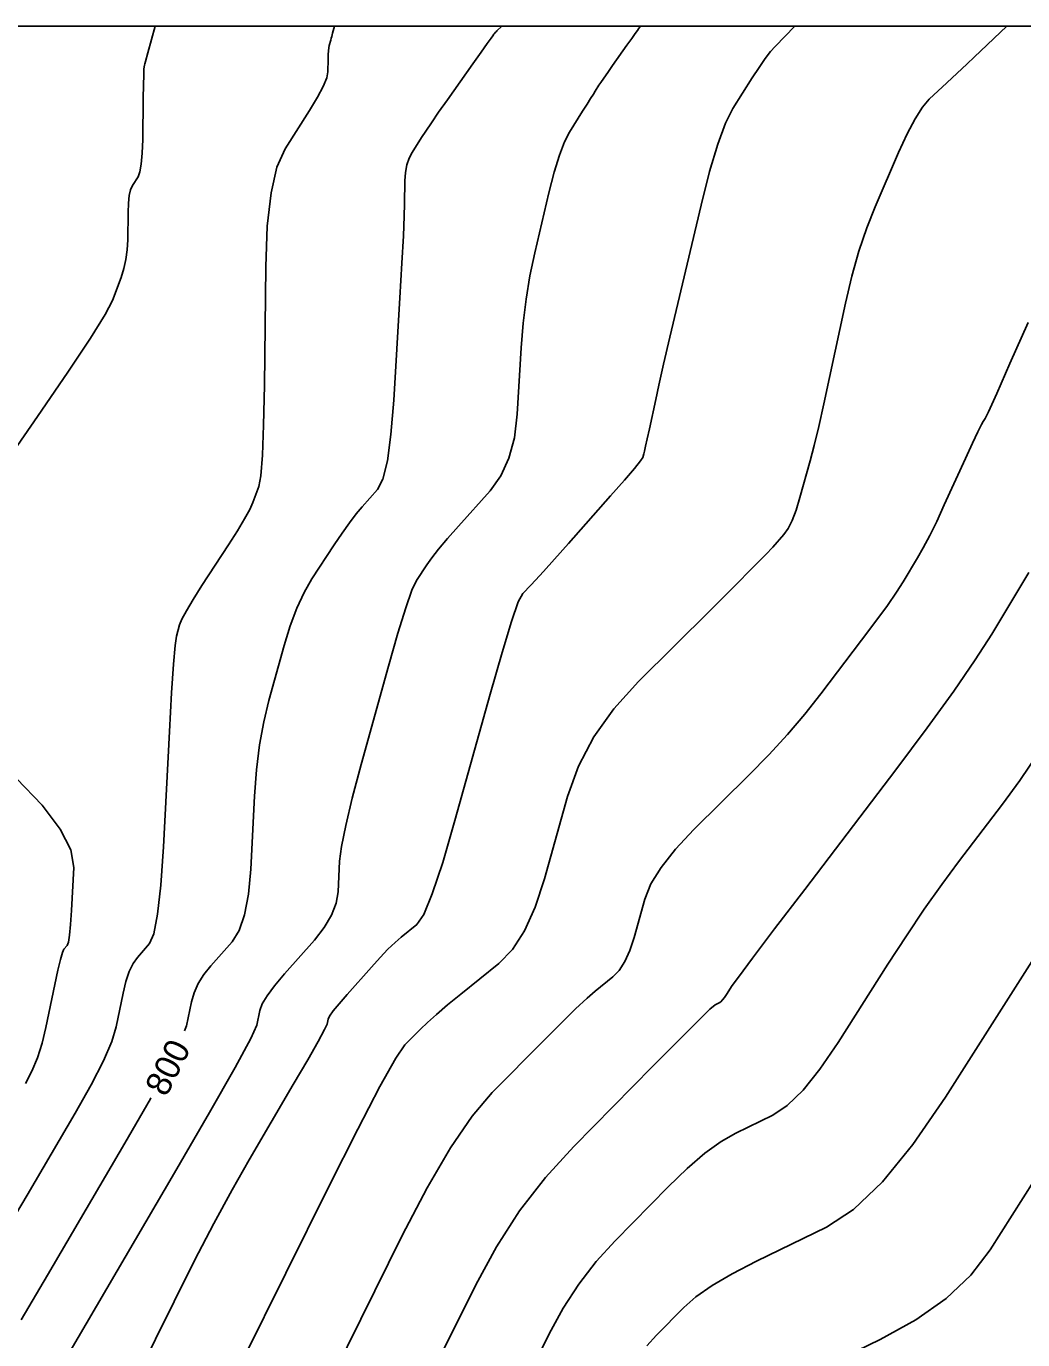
# Model space of a CAD drawing. Extents: x 2082232 to 2083549, y 592624 to 593832.
# Drawn here: x 2082854.13 to 2082882.06, y 593795.14 to 593831.98 of the extents above; entities that cross this region are included whole.
import ezdxf

# ---------------------------------------------------------------- set-up
doc = ezdxf.new("R2010")
doc.units = 0
for name, color, linetype in [('DT_X_Contour_Major', 7, 'Continuous'), ('DT_X_Contour_Minor', 7, 'Continuous'), ('DT_X_TIN_Hull', 7, 'Continuous')]:
    doc.layers.add(name, color=color, linetype=linetype)

msp = doc.modelspace()

# ---------------------------------------------------------------- linework, layer by layer
at = {"layer": 'DT_X_Contour_Major'}
for points in [[(2082858.564, 593803.802), (2082858.616, 593803.941), (2082858.755, 593804.62), (2082858.828, 593804.874), (2082858.944, 593805.127), (2082859.102, 593805.379), (2082859.302, 593805.63), (2082859.893, 593806.299), (2082860.091, 593806.615), (2082860.245, 593807.059), (2082860.353, 593807.633), (2082860.416, 593808.336), (2082860.524, 593810.383), (2082860.58, 593811.127), (2082860.665, 593811.823), (2082860.78, 593812.472), (2082860.925, 593813.073), (2082861.35, 593814.613), (2082861.519, 593815.163), (2082861.706, 593815.657), (2082861.911, 593816.096), (2082862.134, 593816.48), (2082862.754, 593817.43), (2082862.977, 593817.764), (2082863.183, 593818.055), (2082863.371, 593818.301), (2082863.542, 593818.504), (2082863.973, 593818.985), (2082864.123, 593819.277), (2082864.248, 593819.793), (2082864.349, 593820.533), (2082864.425, 593821.496), (2082864.597, 593824.362), (2082864.654, 593825.333), (2082864.695, 593826.096), (2082864.721, 593826.651), (2082864.732, 593826.998), (2082864.739, 593827.646), (2082864.754, 593827.878), (2082864.792, 593828.088), (2082864.854, 593828.276), (2082864.941, 593828.442), (2082865.202, 593828.854), (2082865.321, 593829.036), (2082865.482, 593829.274), (2082865.685, 593829.567), (2082865.931, 593829.916), (2082866.641, 593830.92), (2082866.876, 593831.252), (2082867.048, 593831.495), (2082867.156, 593831.647), (2082867.201, 593831.711), (2082867.236, 593831.761), (2082867.251, 593831.78), (2082867.27, 593831.802), (2082867.293, 593831.826), (2082867.32, 593831.852), (2082867.454, 593831.978)], [(2082865.27, 593793.75), (2082866.723, 593796.683), (2082867.304, 593797.75), (2082867.956, 593798.753), (2082868.678, 593799.691), (2082869.472, 593800.564), (2082871.684, 593802.807), (2082872.415, 593803.546), (2082872.95, 593804.079), (2082873.289, 593804.408), (2082873.432, 593804.532), (2082873.55, 593804.59), (2082873.596, 593804.62), (2082873.646, 593804.669), (2082873.7, 593804.736), (2082873.758, 593804.82), (2082873.917, 593805.071), (2082874.088, 593805.31), (2082874.484, 593805.84), (2082875.104, 593806.66), (2082875.948, 593807.772), (2082878.498, 593811.123), (2082879.384, 593812.303), (2082880.127, 593813.332), (2082880.729, 593814.208), (2082881.189, 593814.932), (2082882.226, 593816.659)], [(2082853.984, 593795.699), (2082854.722, 593796.95), (2082856.887, 593800.654), (2082857.604, 593801.901), (2082857.619, 593801.929)]]:
    msp.add_lwpolyline(points, dxfattribs=at)
at = {"layer": 'DT_X_Contour_Minor'}
for points in [[(2082851.894, 593817.355), (2082854.443, 593821.036), (2082855.291, 593822.274), (2082855.923, 593823.228), (2082856.338, 593823.898), (2082856.538, 593824.283), (2082856.781, 593824.932), (2082856.861, 593825.181), (2082856.92, 593825.44), (2082856.956, 593825.71), (2082856.97, 593825.991), (2082856.979, 593826.753), (2082856.989, 593827.014), (2082857.013, 593827.228), (2082857.051, 593827.393), (2082857.103, 593827.51), (2082857.259, 593827.757), (2082857.311, 593827.892), (2082857.35, 593828.111), (2082857.376, 593828.415), (2082857.389, 593828.804), (2082857.406, 593829.952), (2082857.412, 593830.331), (2082857.417, 593830.606), (2082857.422, 593830.777), (2082857.427, 593830.845), (2082857.438, 593830.886), (2082857.447, 593830.92), (2082857.466, 593830.989), (2082857.533, 593831.236), (2082857.736, 593831.978)], [(2082853.669, 593798.387), (2082854.154, 593799.198), (2082855.494, 593801.491), (2082855.943, 593802.288), (2082856.285, 593802.958), (2082856.519, 593803.501), (2082856.645, 593803.919), (2082856.839, 593804.862), (2082856.918, 593805.19), (2082857.012, 593805.466), (2082857.119, 593805.69), (2082857.241, 593805.861), (2082857.583, 593806.249), (2082857.703, 593806.528), (2082857.808, 593807.074), (2082857.896, 593807.887), (2082857.968, 593808.967), (2082858.139, 593812.202), (2082858.199, 593813.279), (2082858.251, 593814.083), (2082858.296, 593814.613), (2082858.333, 593814.87), (2082858.422, 593815.191), (2082858.486, 593815.35), (2082858.612, 593815.586), (2082858.799, 593815.899), (2082859.048, 593816.29), (2082859.794, 593817.434), (2082860.047, 593817.831), (2082860.246, 593818.162), (2082860.39, 593818.427), (2082860.479, 593818.626), (2082860.646, 593819.071), (2082860.703, 593819.373), (2082860.747, 593819.946), (2082860.779, 593820.789), (2082860.799, 593821.902), (2082860.837, 593825.231), (2082860.881, 593826.374), (2082860.986, 593827.307), (2082861.152, 593828.028), (2082861.378, 593828.538), (2082862.062, 593829.618), (2082862.287, 593829.989), (2082862.448, 593830.293), (2082862.546, 593830.529), (2082862.58, 593830.698), (2082862.585, 593831.059), (2082862.588, 593831.184), (2082862.595, 593831.29), (2082862.605, 593831.375), (2082862.619, 593831.44), (2082862.659, 593831.586), (2082862.673, 593831.64), (2082862.687, 593831.69), (2082862.7, 593831.737), (2082862.712, 593831.781), (2082862.766, 593831.978)], [(2082855.29, 593794.703), (2082858.28, 593799.817), (2082859.265, 593801.515), (2082859.978, 593802.772), (2082860.418, 593803.588), (2082860.586, 593803.964), (2082860.671, 593804.377), (2082860.738, 593804.557), (2082860.876, 593804.788), (2082861.084, 593805.068), (2082861.364, 593805.4), (2082862.202, 593806.35), (2082862.479, 593806.702), (2082862.682, 593807.045), (2082862.811, 593807.38), (2082862.865, 593807.706), (2082862.91, 593808.564), (2082862.961, 593808.975), (2082863.079, 593809.564), (2082863.264, 593810.331), (2082863.516, 593811.277), (2082864.279, 593814.035), (2082864.543, 593814.96), (2082864.762, 593815.669), (2082864.937, 593816.16), (2082865.067, 593816.435), (2082865.355, 593816.877), (2082865.491, 593817.068), (2082865.684, 593817.312), (2082865.934, 593817.608), (2082866.24, 593817.955), (2082867.133, 593818.952), (2082867.431, 593819.366), (2082867.655, 593819.861), (2082867.807, 593820.438), (2082867.886, 593821.096), (2082867.997, 593822.96), (2082868.053, 593823.651), (2082868.135, 593824.324), (2082868.244, 593824.982), (2082868.38, 593825.622), (2082868.777, 593827.308), (2082868.925, 593827.889), (2082869.07, 593828.366), (2082869.212, 593828.74), (2082869.351, 593829.01), (2082869.719, 593829.593), (2082869.844, 593829.792), (2082869.945, 593829.952), (2082870.022, 593830.074), (2082870.074, 593830.156), (2082870.18, 593830.323), (2082870.233, 593830.405), (2082870.315, 593830.524), (2082870.424, 593830.681), (2082870.561, 593830.876), (2082870.963, 593831.445), (2082871.097, 593831.633), (2082871.196, 593831.773), (2082871.259, 593831.863), (2082871.288, 593831.903), (2082871.341, 593831.978)], [(2082856.689, 593793.027), (2082858.268, 593796.214), (2082858.844, 593797.358), (2082859.387, 593798.402), (2082859.898, 593799.344), (2082860.377, 593800.185), (2082861.609, 593802.294), (2082862.015, 593802.992), (2082862.308, 593803.507), (2082862.489, 593803.839), (2082862.557, 593803.986), (2082862.587, 593804.134), (2082862.629, 593804.219), (2082862.732, 593804.362), (2082862.895, 593804.563), (2082863.12, 593804.823), (2082863.799, 593805.593), (2082864.043, 593805.862), (2082864.264, 593806.092), (2082864.462, 593806.283), (2082864.637, 593806.435), (2082865.075, 593806.787), (2082865.265, 593807.069), (2082865.506, 593807.649), (2082865.798, 593808.528), (2082866.142, 593809.706), (2082867.128, 593813.246), (2082867.462, 593814.418), (2082867.725, 593815.28), (2082867.918, 593815.832), (2082868.041, 593816.074), (2082868.273, 593816.304), (2082868.404, 593816.442), (2082868.624, 593816.684), (2082868.933, 593817.028), (2082869.329, 593817.475), (2082870.505, 593818.806), (2082870.893, 593819.248), (2082871.173, 593819.575), (2082871.345, 593819.787), (2082871.409, 593819.883), (2082871.438, 593819.988), (2082871.456, 593820.062), (2082871.488, 593820.203), (2082871.534, 593820.411), (2082871.593, 593820.688), (2082871.771, 593821.515), (2082871.859, 593821.916), (2082871.992, 593822.497), (2082872.17, 593823.259), (2082872.391, 593824.202), (2082873.041, 593826.957), (2082873.28, 593827.902), (2082873.508, 593828.668), (2082873.727, 593829.257), (2082873.935, 593829.669), (2082874.478, 593830.529), (2082874.67, 593830.826), (2082874.842, 593831.073), (2082874.992, 593831.269), (2082875.121, 593831.415), (2082875.672, 593831.978)], [(2082860.2, 593794.581), (2082862.605, 593799.434), (2082863.415, 593801.047), (2082864.04, 593802.247), (2082864.482, 593803.034), (2082864.739, 593803.408), (2082865.178, 593803.854), (2082865.372, 593804.041), (2082865.625, 593804.266), (2082865.937, 593804.53), (2082866.307, 593804.832), (2082867.373, 593805.691), (2082867.753, 593806.081), (2082868.093, 593806.606), (2082868.394, 593807.268), (2082868.654, 593808.065), (2082869.297, 593810.372), (2082869.602, 593811.223), (2082870.036, 593812.045), (2082870.599, 593812.839), (2082871.29, 593813.603), (2082873.305, 593815.604), (2082873.981, 593816.278), (2082874.497, 593816.796), (2082874.854, 593817.161), (2082875.051, 593817.371), (2082875.364, 593817.725), (2082875.48, 593817.889), (2082875.593, 593818.117), (2082875.704, 593818.407), (2082875.812, 593818.761), (2082876.095, 593819.788), (2082876.209, 593820.223), (2082876.339, 593820.757), (2082876.484, 593821.391), (2082876.644, 593822.124), (2082877.092, 593824.211), (2082877.27, 593824.967), (2082877.467, 593825.67), (2082877.684, 593826.321), (2082877.921, 593826.918), (2082878.579, 593828.441), (2082878.817, 593828.963), (2082879.04, 593829.385), (2082879.248, 593829.707), (2082879.44, 593829.93), (2082879.931, 593830.393), (2082880.498, 593830.927), (2082880.694, 593831.111), (2082881.615, 593831.978)], [(2082862.735, 593794.166), (2082864.664, 593798.059), (2082865.365, 593799.404), (2082866.019, 593800.521), (2082866.627, 593801.41), (2082867.188, 593802.07), (2082868.624, 593803.526), (2082869.119, 593804.023), (2082869.525, 593804.42), (2082869.844, 593804.719), (2082870.074, 593804.918), (2082870.57, 593805.318), (2082870.747, 593805.5), (2082870.905, 593805.745), (2082871.045, 593806.053), (2082871.167, 593806.424), (2082871.466, 593807.498), (2082871.636, 593807.923), (2082871.922, 593808.389), (2082872.325, 593808.898), (2082872.843, 593809.449), (2082874.381, 593810.976), (2082874.939, 593811.547), (2082875.461, 593812.117), (2082875.946, 593812.686), (2082876.395, 593813.253), (2082877.543, 593814.762), (2082877.939, 593815.289), (2082878.265, 593815.737), (2082878.521, 593816.107), (2082878.707, 593816.398), (2082879.111, 593817.07), (2082879.272, 593817.352), (2082879.45, 593817.693), (2082879.646, 593818.093), (2082879.86, 593818.553), (2082880.456, 593819.856), (2082880.654, 593820.288), (2082880.801, 593820.605), (2082880.899, 593820.808), (2082880.946, 593820.896), (2082881.006, 593820.978), (2082881.098, 593821.169), (2082881.329, 593821.682), (2082881.699, 593822.517), (2082882.208, 593823.673)], [(2082867.805, 593793.335), (2082868.783, 593795.307), (2082869.173, 593796.025), (2082869.611, 593796.7), (2082870.098, 593797.33), (2082870.631, 593797.918), (2082872.119, 593799.426), (2082872.656, 593799.945), (2082873.151, 593800.37), (2082873.603, 593800.7), (2082874.014, 593800.937), (2082875.052, 593801.442), (2082875.459, 593801.712), (2082875.899, 593802.139), (2082876.373, 593802.726), (2082876.881, 593803.472), (2082878.281, 593805.672), (2082878.798, 593806.47), (2082879.299, 593807.214), (2082879.786, 593807.904), (2082880.256, 593808.539), (2082881.491, 593810.162), (2082881.974, 593810.824), (2082882.499, 593811.596)], [(2082854.102, 593802.328), (2082854.283, 593802.674), (2082854.438, 593803.05), (2082854.569, 593803.458), (2082854.675, 593803.896), (2082854.923, 593805.105), (2082855.009, 593805.507), (2082855.08, 593805.805), (2082855.137, 593806), (2082855.179, 593806.092), (2082855.273, 593806.199), (2082855.307, 593806.29), (2082855.338, 593806.485), (2082855.366, 593806.782), (2082855.392, 593807.183), (2082855.455, 593808.388), (2082855.373, 593808.883), (2082855.077, 593809.464), (2082854.568, 593810.13), (2082853.847, 593810.883)], [(2082871.517, 593794.97), (2082871.791, 593795.271), (2082872.554, 593796.045), (2082872.896, 593796.344), (2082873.351, 593796.66), (2082873.917, 593796.992), (2082874.596, 593797.341), (2082876.555, 593798.295), (2082877.314, 593798.792), (2082878.123, 593799.565), (2082878.982, 593800.616), (2082879.89, 593801.943), (2082882.377, 593805.853)], [(2082875.178, 593793.746), (2082878.058, 593795.148), (2082879.061, 593795.699), (2082879.909, 593796.301), (2082880.604, 593796.954), (2082881.145, 593797.658), (2082882.382, 593799.602)]]:
    msp.add_lwpolyline(points, dxfattribs=at)
at = {"layer": 'DT_X_TIN_Hull'}
msp.add_lwpolyline([(2082924.847, 593831.978), (2082922.945, 593831.978), (2082914.579, 593831.978), (2082913.71, 593831.978), (2082904.269, 593831.978), (2082904.057, 593831.978), (2082902.402, 593831.978), (2082896.214, 593831.978), (2082894.315, 593831.978), (2082888.603, 593831.978), (2082884.378, 593831.978), (2082881.005, 593831.978), (2082874.751, 593831.978), (2082873.473, 593831.978), (2082869.053, 593831.978), (2082865.333, 593831.978), (2082864.94, 593831.978), (2082864.588, 593831.978), (2082855.347, 593831.978), (2082853.417, 593831.978)], dxfattribs=at)

# ---------------------------------------------------------------- texts
at = {"layer": 'DT_X_Contour_Major'}
msp.add_text('800', height=0.7, rotation=63.2387, dxfattribs=at).set_placement((2082858.049, 593801.925))

doc.saveas('drawing.dxf')
